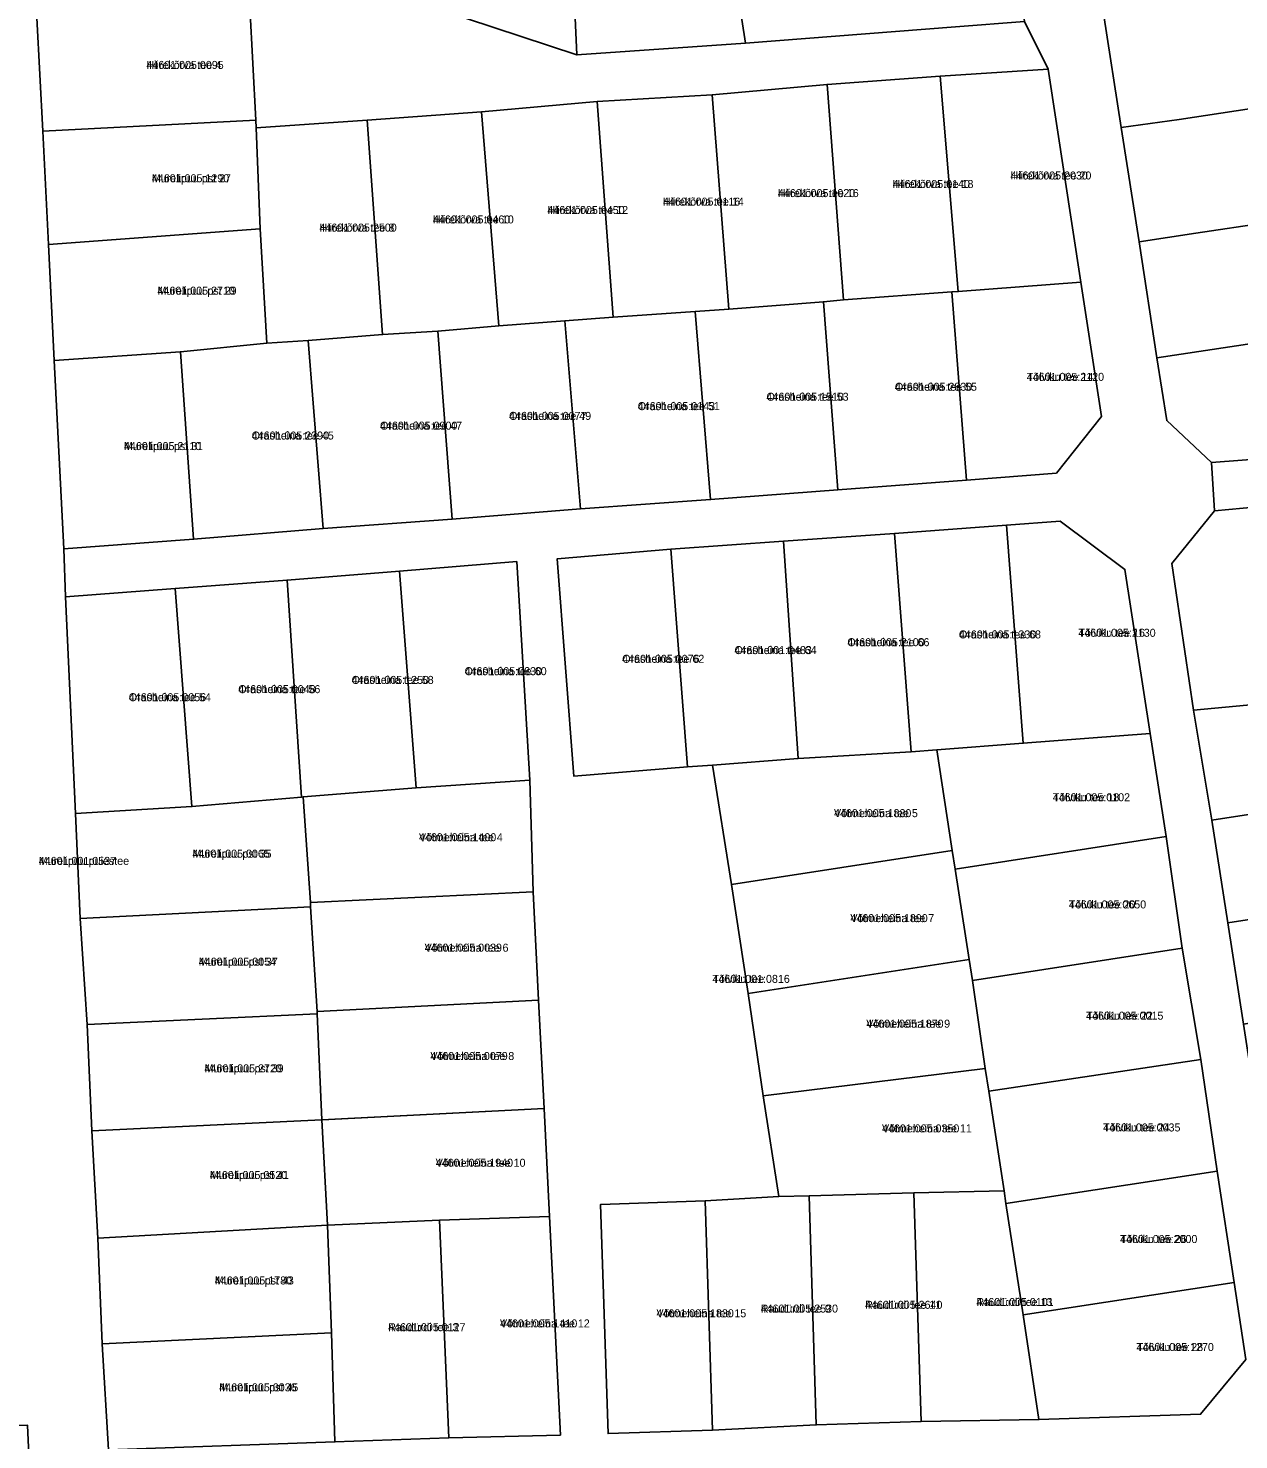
# Model space of a CAD drawing. Extents: x 551843 to 558501, y 6589003 to 6595718.
# Drawn here: x 553189.3 to 553416.4, y 6592786.7 to 6593051.3 of the extents above; entities that cross this region are included whole.
import ezdxf

# ---------------------------------------------------------------- set-up
doc = ezdxf.new("R2010")
doc.units = 0
for name, color, linetype in [('L_AADRESS', 7, 'Continuous'), ('PIIR', 7, 'Continuous'), ('TUNNUS', 7, 'Continuous')]:
    doc.layers.add(name, color=color, linetype=linetype)

msp = doc.modelspace()

# ---------------------------------------------------------------- linework, layer by layer
at = {"layer": 'PIIR'}
for points in [[(553244.46, 6593076.41), (553290.75, 6593078.29), (553292.24, 6593046.34), (553266.18, 6593054.92), (553255.47, 6593059.65), (553246.5, 6593065.41)], [(553292.24, 6593046.34), (553290.75, 6593078.29), (553300.31, 6593078.56), (553319, 6593078.97), (553320.44, 6593070.79), (553323.83, 6593048.56)], [(553323.83, 6593048.56), (553320.44, 6593070.79), (553359.57, 6593072.03), (553373.16, 6593072.45), (553376.17, 6593052.62), (553363.22, 6593051.62)], [(553401.92, 6593055.91), (553442.15, 6593060.53), (553442.25, 6593059.86), (553445.09, 6593040.29), (553405.23, 6593034.2), (553394.33, 6593032.71), (553391.01, 6593054.1)], [(553192.04, 6593032.05), (553190.95, 6593053.29), (553230.9, 6593055.36), (553231.99, 6593034.12)], [(553360.39, 6593042.34), (553380.62, 6593043.69), (553386.76, 6593003.74), (553363.75, 6593001.98)], [(553320.7, 6592998.69), (553317.62, 6593038.88), (553339.15, 6593040.79), (553342.24, 6593000.43), (553338.48, 6593000.05)], [(553360.39, 6593042.34), (553363.75, 6593001.98), (553362.59, 6593001.89), (553342.24, 6593000.43), (553339.15, 6593040.79)], [(553408.33, 6593012.9), (553397.71, 6593011.31), (553394.33, 6593032.71), (553405.23, 6593034.2), (553445.09, 6593040.29), (553445.29, 6593039.02), (553448.65, 6593018.93)], [(553299, 6592997.17), (553296.04, 6593037.61), (553317.62, 6593038.88), (553320.7, 6592998.69), (553314.43, 6592998.24)], [(553274.36, 6593035.68), (553277.56, 6592995.53), (553266.12, 6592994.54), (553255.79, 6592993.91), (553252.88, 6593034.09)], [(553274.36, 6593035.68), (553296.04, 6593037.61), (553299, 6592997.17), (553289.96, 6592996.51), (553277.56, 6592995.53)], [(553192.04, 6593032.05), (553231.99, 6593034.12), (553232.07, 6593032.64), (553232.84, 6593013.7), (553193.11, 6593010.8)], [(553232.84, 6593013.7), (553232.07, 6593032.64), (553252.88, 6593034.09), (553255.79, 6592993.91), (553241.79, 6592992.77), (553234.04, 6592992.32)], [(553401, 6592989.53), (553397.71, 6593011.31), (553408.33, 6593012.9), (553448.65, 6593018.93), (553448.8, 6593016.51), (553451.24, 6592997.1)], [(553193.11, 6593010.8), (553232.84, 6593013.7), (553234.04, 6592992.32), (553217.84, 6592990.67), (553194.2, 6592989.06)], [(553362.59, 6593001.89), (553363.75, 6593001.98), (553386.76, 6593003.74), (553390.63, 6592978.54), (553382.19, 6592967.93), (553365.28, 6592966.64)], [(553341.17, 6592964.79), (553338.48, 6593000.05), (553342.24, 6593000.43), (553362.59, 6593001.89), (553365.28, 6592966.64)], [(553289.96, 6592996.51), (553299, 6592997.17), (553314.43, 6592998.24), (553317.32, 6592962.98), (553292.9, 6592961.21)], [(553314.43, 6592998.24), (553320.7, 6592998.69), (553338.48, 6593000.05), (553341.17, 6592964.79), (553317.32, 6592962.98)], [(553266.12, 6592994.54), (553277.56, 6592995.53), (553289.96, 6592996.51), (553292.9, 6592961.21), (553268.82, 6592959.27)], [(553402.86, 6592977.79), (553401, 6592989.53), (553451.24, 6592997.1), (553452.11, 6592994.46), (553455.62, 6592973.3), (553411.26, 6592969.94)], [(553220.32, 6592955.53), (553217.84, 6592990.67), (553234.04, 6592992.32), (553241.79, 6592992.77), (553244.61, 6592957.52)], [(553241.79, 6592992.77), (553255.79, 6592993.91), (553266.12, 6592994.54), (553268.82, 6592959.27), (553244.61, 6592957.52)], [(553194.2, 6592989.06), (553217.84, 6592990.67), (553220.32, 6592955.53), (553195.97, 6592953.72)], [(553403.82, 6592950.96), (553411.85, 6592960.84), (553427.95, 6592962.38), (553430.59, 6592925.61), (553407.89, 6592923.49)], [(553288.5, 6592951.86), (553291.64, 6592911.12), (553312.97, 6592912.85), (553317.67, 6592913.15), (553321.25, 6592890.81), (553324.38, 6592870.36), (553327.16, 6592851.19), (553330.12, 6592832.34), (553316.26, 6592831.48), (553296.68, 6592830.84), (553298.08, 6592787.86), (553317.65, 6592788.5), (553337.14, 6592789.5), (553356.81, 6592790.14), (553378.9, 6592790.5), (553409.22, 6592791.49), (553417.73, 6592801.73), (553415.52, 6592816.17), (553412.31, 6592837.08), (553409.24, 6592858.01), (553405.75, 6592878.85), (553402.79, 6592899.82), (553399.74, 6592919.12), (553395.03, 6592949.87), (553382.87, 6592958.95), (553372.83, 6592958.18), (553351.83, 6592956.58), (553330.96, 6592955.2), (553309.87, 6592953.66)], [(553372.83, 6592958.18), (553382.87, 6592958.95), (553395.03, 6592949.87), (553399.74, 6592919.12), (553375.95, 6592917.3)], [(553330.96, 6592955.2), (553351.83, 6592956.58), (553354.95, 6592915.69), (553333.73, 6592914.41)], [(553351.83, 6592956.58), (553372.83, 6592958.18), (553375.95, 6592917.3), (553359.77, 6592916.06), (553354.95, 6592915.69)], [(553309.87, 6592953.66), (553312.97, 6592912.85), (553291.64, 6592911.12), (553288.5, 6592951.86)], [(553312.97, 6592912.85), (553309.87, 6592953.66), (553330.96, 6592955.2), (553333.73, 6592914.41), (553317.67, 6592913.15)], [(553258.96, 6592949.57), (553280.96, 6592951.35), (553283.38, 6592910.37), (553262.08, 6592908.94)], [(553237.87, 6592947.89), (553240.56, 6592907.21), (553220.01, 6592905.41), (553216.86, 6592946.29)], [(553240.56, 6592907.21), (553237.87, 6592947.89), (553258.96, 6592949.57), (553262.08, 6592908.94), (553240.89, 6592907.24)], [(553216.86, 6592946.29), (553220.01, 6592905.41), (553198.19, 6592904.12), (553196.33, 6592944.73)], [(553407.89, 6592923.49), (553430.59, 6592925.61), (553450.4, 6592927.43), (553453.12, 6592909.3), (553411.35, 6592902.86)], [(553363.17, 6592893.69), (553362.64, 6592897.15), (553359.77, 6592916.06), (553375.95, 6592917.3), (553399.74, 6592919.12), (553402.79, 6592899.82)], [(553317.67, 6592913.15), (553333.73, 6592914.41), (553354.95, 6592915.69), (553359.77, 6592916.06), (553362.64, 6592897.15), (553321.25, 6592890.81)], [(553242.27, 6592887.46), (553240.89, 6592907.24), (553262.08, 6592908.94), (553283.38, 6592910.37), (553284.01, 6592889.41)], [(553411.35, 6592902.86), (553453.12, 6592909.3), (553453.21, 6592908.74), (553455.67, 6592892.43), (553456.07, 6592890.06), (553414.3, 6592883.62)], [(553198.19, 6592904.12), (553220.01, 6592905.41), (553240.56, 6592907.21), (553240.89, 6592907.24), (553242.27, 6592887.46), (553242.25, 6592886.63), (553199.06, 6592884.45)], [(553363.17, 6592893.69), (553402.79, 6592899.82), (553405.75, 6592878.85), (553366.45, 6592872.82), (553365.84, 6592876.73)], [(553362.64, 6592897.15), (553363.17, 6592893.69), (553365.84, 6592876.73), (553324.38, 6592870.36), (553321.25, 6592890.81)], [(553414.3, 6592883.62), (553456.07, 6592890.06), (553458.22, 6592875.97), (553458.82, 6592871.3), (553417.28, 6592864.64)], [(553284.01, 6592889.41), (553285.01, 6592869.1), (553243.48, 6592867.01), (553242.25, 6592886.63), (553242.27, 6592887.46)], [(553242.25, 6592886.63), (553243.48, 6592867.01), (553243.51, 6592866.55), (553200.36, 6592864.55), (553199.06, 6592884.45)], [(553365.84, 6592876.73), (553366.45, 6592872.82), (553368.79, 6592856.33), (553327.16, 6592851.19), (553324.38, 6592870.36)], [(553405.75, 6592878.85), (553409.24, 6592858.01), (553369.51, 6592852.07), (553368.79, 6592856.33), (553366.45, 6592872.82)], [(553243.51, 6592866.55), (553243.48, 6592867.01), (553285.01, 6592869.1), (553286.06, 6592848.83), (553244.41, 6592846.69)], [(553244.41, 6592846.69), (553201.25, 6592844.62), (553200.36, 6592864.55), (553243.51, 6592866.55)], [(553409.24, 6592858.01), (553412.31, 6592837.08), (553372.71, 6592831.01), (553372.36, 6592833.38), (553369.51, 6592852.07)], [(553327.16, 6592851.19), (553368.79, 6592856.33), (553369.51, 6592852.07), (553372.36, 6592833.38), (553355.42, 6592832.97), (553335.77, 6592832.43), (553330.12, 6592832.34)], [(553245.47, 6592826.95), (553244.41, 6592846.69), (553244.43, 6592846.69), (553286.06, 6592848.83), (553287.09, 6592828.55), (553266.46, 6592827.88)], [(553202.36, 6592824.49), (553201.25, 6592844.62), (553244.41, 6592846.69), (553245.47, 6592826.95)], [(553372.71, 6592831.01), (553412.31, 6592837.08), (553415.52, 6592816.17), (553375.91, 6592810.11)], [(553296.68, 6592830.84), (553316.26, 6592831.48), (553317.65, 6592788.5), (553298.08, 6592787.86)], [(553316.26, 6592831.48), (553330.12, 6592832.34), (553335.77, 6592832.43), (553337.14, 6592789.5), (553317.65, 6592788.5)], [(553335.77, 6592832.43), (553355.42, 6592832.97), (553356.81, 6592790.14), (553337.14, 6592789.5)], [(553355.42, 6592832.97), (553372.36, 6592833.38), (553372.71, 6592831.01), (553375.91, 6592810.11), (553378.9, 6592790.5), (553356.81, 6592790.14)], [(553203.2, 6592804.68), (553202.36, 6592824.49), (553245.47, 6592826.95), (553246.19, 6592806.77)], [(553246.19, 6592806.77), (553245.47, 6592826.95), (553266.46, 6592827.88), (553268.19, 6592787.07), (553246.85, 6592786.31)], [(553266.46, 6592827.88), (553287.09, 6592828.55), (553289.14, 6592787.57), (553268.19, 6592787.07)], [(553375.91, 6592810.11), (553415.52, 6592816.17), (553417.73, 6592801.73), (553409.22, 6592791.49), (553378.9, 6592790.5)], [(553246.19, 6592806.77), (553246.85, 6592786.31), (553204.38, 6592784.81), (553203.2, 6592804.68)], [(553134.17, 6592787.3), (553175.92, 6592789.07), (553189.2, 6592789.44), (553190.19, 6592767.1), (553176.92, 6592767.64), (553135.05, 6592769.27)]]:
    msp.add_lwpolyline(points, close=True, dxfattribs=at)
for points in [[(553376.17, 6593052.62), (553380.62, 6593043.69), (553360.39, 6593042.34), (553339.15, 6593040.79), (553317.62, 6593038.88), (553296.04, 6593037.61), (553274.36, 6593035.68), (553252.88, 6593034.09), (553232.07, 6593032.64), (553231.99, 6593034.12), (553230.9, 6593055.36)], [(553266.18, 6593054.92), (553292.24, 6593046.34), (553323.83, 6593048.56), (553363.22, 6593051.62)], [(553391.01, 6593054.1), (553394.33, 6593032.71), (553397.71, 6593011.31), (553401, 6592989.53), (553402.86, 6592977.79), (553411.26, 6592969.94), (553411.85, 6592960.84), (553403.82, 6592950.96), (553407.89, 6592923.49), (553411.35, 6592902.86), (553414.3, 6592883.62), (553417.28, 6592864.64), (553420.18, 6592845.57), (553422.72, 6592828.25), (553426.71, 6592803.15), (553439.04, 6592792.73), (553439.36, 6592783.43)], [(553190.95, 6593053.29), (553192.04, 6593032.05), (553193.11, 6593010.8), (553194.2, 6592989.06), (553195.97, 6592953.72), (553196.33, 6592944.73), (553198.19, 6592904.12), (553199.06, 6592884.45), (553200.36, 6592864.55), (553201.25, 6592844.62), (553202.36, 6592824.49), (553203.2, 6592804.68), (553204.38, 6592784.81)], [(553246.85, 6592786.31), (553268.19, 6592787.07), (553289.14, 6592787.57), (553287.09, 6592828.55), (553286.06, 6592848.83), (553285.01, 6592869.1), (553284.01, 6592889.41), (553283.38, 6592910.37), (553280.96, 6592951.35), (553258.96, 6592949.57), (553237.87, 6592947.89), (553216.86, 6592946.29), (553196.33, 6592944.73), (553195.97, 6592953.72), (553220.32, 6592955.53), (553244.61, 6592957.52), (553268.82, 6592959.27), (553292.9, 6592961.21), (553317.32, 6592962.98), (553341.17, 6592964.79), (553365.28, 6592966.64), (553382.19, 6592967.93), (553390.63, 6592978.54), (553386.76, 6593003.74), (553380.62, 6593043.69), (553376.17, 6593052.62)], [(553427.95, 6592962.38), (553411.85, 6592960.84), (553411.26, 6592969.94), (553455.62, 6592973.3)], [(553187.81, 6592684.67), (553192.82, 6592725.99), (553190.78, 6592760.31), (553190.19, 6592767.1), (553189.2, 6592789.44)]]:
    msp.add_lwpolyline(points, dxfattribs=at)

# ---------------------------------------------------------------- texts
at = {"layer": 'L_AADRESS'}
for s, p in [('Hiirekõrva tee 4', (553211.47, 6593043.71)), ('Hiirekõrva tee 20', (553373.57, 6593022.98)), ('Murelipuu pst 27', (553212.5, 6593022.46)), ('Hiirekõrva tee 18', (553351.45, 6593021.39)), ('Hiirekõrva tee 14', (553308.37, 6593018.08)), ('Hiirekõrva tee 16', (553329.93, 6593019.68)), ('Hiirekõrva tee 12', (553286.68, 6593016.51)), ('Hiirekõrva tee 8', (553243.93, 6593013.21)), ('Hiirekõrva tee 10', (553265.22, 6593014.74)), ('Murelipuu pst 29', (553213.56, 6593001.38)), ('Orasheina tee 55', (553351.88, 6592983.37)), ('Tõlviku tee 14', (553376.61, 6592985.23)), ('Orasheina tee 53', (553327.8, 6592981.5)), ('Orasheina tee 49', (553279.51, 6592977.91)), ('Orasheina tee 51', (553303.64, 6592979.74)), ('Orasheina tee 47', (553255.3, 6592976.08)), ('Orasheina tee 45', (553231.23, 6592974.23)), ('Murelipuu pst 31', (553207.26, 6592972.25)), ('Orasheina tee 68', (553363.89, 6592936.94)), ('Tõlviku tee 16', (553386.29, 6592937.25)), ('Orasheina tee 64', (553321.8, 6592934)), ('Orasheina tee 66', (553342.96, 6592935.48)), ('Orasheina tee 62', (553300.73, 6592932.37)), ('Orasheina tee 58', (553249.97, 6592928.41)), ('Orasheina tee 60', (553271.17, 6592930.05)), ('Orasheina tee 54', (553208.17, 6592925.17)), ('Orasheina tee 56', (553228.71, 6592926.68)), ('Tõlviku tee 18', (553381.49, 6592906.41)), ('Võtmeheina tee 5', (553340.46, 6592903.43)), ('Võtmeheina tee 4', (553262.6, 6592898.92)), ('Murelipuu pst 35', (553220.12, 6592895.84)), ('Murelipuu puiestee', (553191.28, 6592894.48)), ('Tõlviku tee 20', (553384.51, 6592886.32)), ('Võtmeheina tee 7', (553343.53, 6592883.75)), ('Võtmeheina tee 6', (553263.67, 6592878.21)), ('Murelipuu pst 37', (553221.29, 6592875.59)), ('Tõlviku tee', (553317.66, 6592872.36)), ('Tõlviku tee 22', (553387.74, 6592865.46)), ('Võtmeheina tee 9', (553346.51, 6592863.96)), ('Võtmeheina tee 8', (553264.75, 6592857.9)), ('Murelipuu pst 39', (553222.38, 6592855.59)), ('Võtmeheina tee 11', (553349.46, 6592844.33)), ('Tõlviku tee 24', (553390.94, 6592844.51)), ('Võtmeheina tee 10', (553265.75, 6592837.89)), ('Murelipuu pst 41', (553223.38, 6592835.59)), ('Tõlviku tee 26', (553394.11, 6592823.59)), ('Murelipuu pst 43', (553224.3, 6592815.82)), ('Raudürdi tee 11', (553346.29, 6592811.26)), ('Raudürdi tee 13', (553367.16, 6592811.78)), ('Võtmeheina tee 15', (553307.16, 6592809.67)), ('Raudürdi tee 9', (553326.7, 6592810.55)), ('Raudürdi tee 3', (553256.83, 6592807.06)), ('Võtmeheina tee 12', (553277.8, 6592807.77)), ('Tõlviku tee 28', (553397.21, 6592803.34)), ('Murelipuu pst 45', (553225.14, 6592795.79))]:
    msp.add_text(s, height=1.5, dxfattribs=at).set_placement(p)
at = {"layer": 'TUNNUS'}
for s, p in [('44601:005:0095', (553211.47, 6593043.71)), ('44601:005:2030', (553373.57, 6593022.98)), ('44601:005:1290', (553212.5, 6593022.46)), ('44601:005:0140', (553351.45, 6593021.39)), ('44601:005:0116', (553308.37, 6593018.08)), ('44601:005:1020', (553329.93, 6593019.68)), ('44601:005:0450', (553286.68, 6593016.51)), ('44601:005:2500', (553243.93, 6593013.21)), ('44601:005:0460', (553265.22, 6593014.74)), ('44601:005:2710', (553213.56, 6593001.38)), ('44601:005:2830', (553351.88, 6592983.37)), ('44601:005:2120', (553376.61, 6592985.23)), ('44601:005:1510', (553327.8, 6592981.5)), ('44601:005:0077', (553279.51, 6592977.91)), ('44601:005:0143', (553303.64, 6592979.74)), ('44601:005:0900', (553255.3, 6592976.08)), ('44601:005:2390', (553231.23, 6592974.23)), ('44601:005:2110', (553207.26, 6592972.25)), ('44601:005:1330', (553363.89, 6592936.94)), ('44601:005:2130', (553386.29, 6592937.25)), ('44601:001:0483', (553321.8, 6592934)), ('44601:005:2100', (553342.96, 6592935.48)), ('44601:005:0076', (553300.73, 6592932.37)), ('44601:005:1250', (553249.97, 6592928.41)), ('44601:005:0830', (553271.17, 6592930.05)), ('44601:005:0056', (553208.17, 6592925.17)), ('44601:005:0048', (553228.71, 6592926.68)), ('44601:005:0102', (553381.49, 6592906.41)), ('44601:005:1880', (553340.46, 6592903.43)), ('44601:005:1400', (553262.6, 6592898.92)), ('44601:001:0537', (553191.28, 6592894.48)), ('44601:005:0065', (553220.12, 6592895.84)), ('44601:005:0650', (553384.51, 6592886.32)), ('44601:005:1890', (553343.53, 6592883.75)), ('44601:005:0039', (553263.67, 6592878.21)), ('44601:005:0054', (553221.29, 6592875.59)), ('44601:001:0816', (553317.66, 6592872.36)), ('44601:005:0015', (553387.74, 6592865.46)), ('44601:005:1870', (553346.51, 6592863.96)), ('44601:005:0079', (553264.75, 6592857.9)), ('44601:005:2720', (553222.38, 6592855.59)), ('44601:005:0350', (553349.46, 6592844.33)), ('44601:005:0035', (553390.94, 6592844.51)), ('44601:005:1940', (553265.75, 6592837.89)), ('44601:005:0520', (553223.38, 6592835.59)), ('44601:005:2000', (553394.11, 6592823.59)), ('44601:005:1780', (553224.3, 6592815.82)), ('44601:005:2640', (553346.29, 6592811.26)), ('44601:005:0101', (553367.16, 6592811.78)), ('44601:005:1830', (553307.16, 6592809.67)), ('44601:005:2530', (553326.7, 6592810.55)), ('44601:005:0127', (553256.83, 6592807.06)), ('44601:005:1410', (553277.8, 6592807.77)), ('44601:005:1270', (553397.21, 6592803.34)), ('44601:005:0036', (553225.14, 6592795.79))]:
    msp.add_text(s, height=1.5, dxfattribs=at).set_placement(p)

doc.saveas('drawing.dxf')
